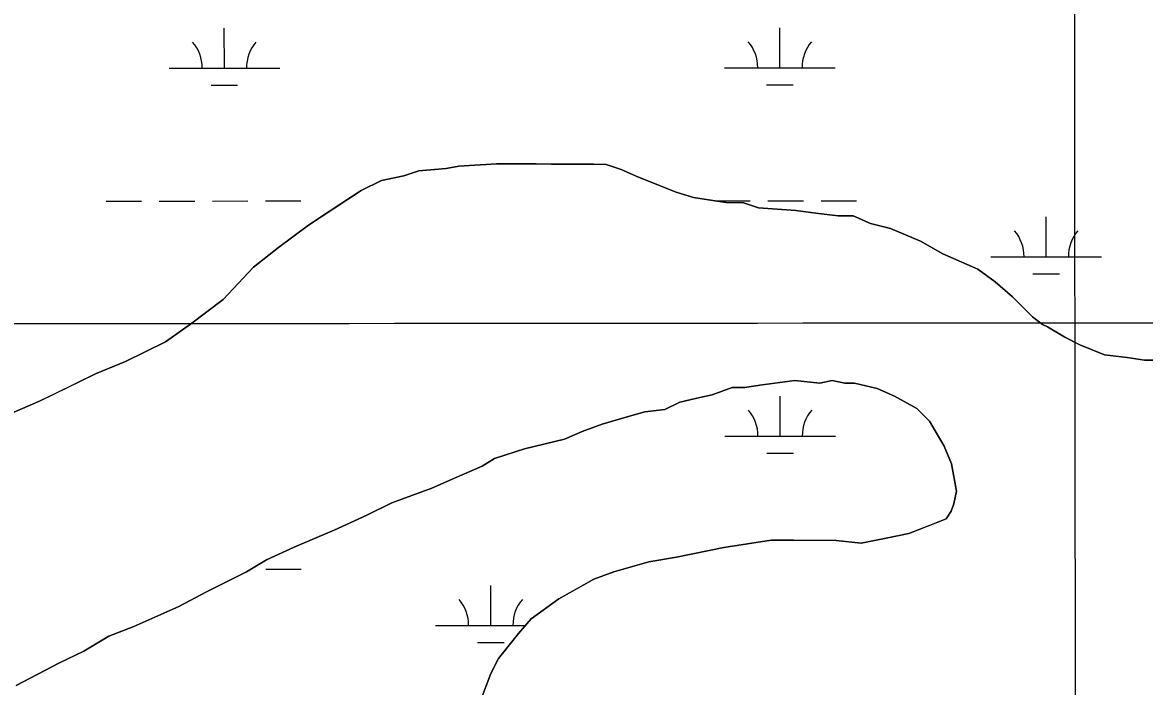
# Model space of a CAD drawing. Extents: x 3279314 to 3317160, y 734079 to 759431.
# Drawn here: x 3311356 to 3312369, y 751265 to 751864 of the extents above; entities that cross this region are included whole.
import ezdxf

# ---------------------------------------------------------------- set-up
doc = ezdxf.new("R2010")
doc.units = 0
for name, color, linetype in [('V-GRID-MAJR', 7, 'Continuous'), ('V-SITE-VEGE', 7, 'Continuous'), ('V-TOPO-SHOR', 7, 'Continuous'), ('V-WETL-SWMP', 7, 'Continuous')]:
    doc.layers.add(name, color=color, linetype=linetype)

msp = doc.modelspace()

# ---------------------------------------------------------------- linework, layer by layer
at = {"layer": 'V-GRID-MAJR'}
for points in [[(3312317.2, 739470.6), (3312312, 745531.3), (3312306.7, 751593.2), (3312301.4, 757655), (3312301.4, 757656.1)], [(3283456.1, 751579.5), (3286078.9, 751579.8), (3291324.4, 751580.9), (3296570, 751582.8), (3301815.6, 751585.5), (3307061.1, 751589), (3312306.7, 751593.2), (3314929.4, 751595.5)]]:
    msp.add_spline(points, degree=3, dxfattribs=at)
at = {"layer": 'V-SITE-VEGE'}
for p, q in [((3311700.3, 751726), (3311713.9, 751730.4)), ((3311713.9, 751730.4), (3311738.7, 751732.5)), ((3311738.7, 751732.5), (3311750, 751734.7)), ((3311750, 751734.7), (3311783.9, 751736.8)), ((3311783.9, 751736.8), (3311883.1, 751736.2)), ((3311883.1, 751736.2), (3311896.7, 751731.6)), ((3311896.7, 751731.6), (3311912.4, 751724.7)), ((3311661.9, 751712.7), (3311680, 751721.6)), ((3311680, 751721.6), (3311700.3, 751726)), ((3311912.4, 751724.7), (3311946.2, 751711)), ((3311614.3, 751681.4), (3311661.9, 751712.7)), ((3311946.2, 751711), (3311961.9, 751706.4)), ((3311961.9, 751706.4), (3311991.3, 751701.7)), ((3311991.3, 751701.7), (3312007.1, 751701.6)), ((3312007.1, 751701.6), (3312020.6, 751697)), ((3312020.6, 751697), (3312054.4, 751694.5)), ((3312054.4, 751694.5), (3312072.4, 751692.2)), ((3312072.4, 751692.2), (3312092.7, 751689.8)), ((3312092.7, 751689.8), (3312106.3, 751689.7)), ((3312106.3, 751689.7), (3312122, 751682.9)), ((3311587.1, 751661.2), (3311614.3, 751681.4)), ((3312122, 751682.9), (3312140, 751678.2)), ((3312140, 751678.2), (3312167.1, 751666.8)), ((3312167.1, 751666.8), (3312187.3, 751655.4)), ((3311564.4, 751643.3), (3311587.1, 751661.2)), ((3312187.3, 751655.4), (3312218.8, 751641.7)), ((3311537.2, 751614.1), (3311564.4, 751643.3)), ((3312218.8, 751641.7), (3312234.5, 751630.3)), ((3312234.5, 751630.3), (3312250.2, 751616.7)), ((3312250.2, 751616.7), (3312268.2, 751598.5)), ((3311507.7, 751591.8), (3311537.2, 751614.1)), ((3312268.2, 751598.5), (3312277.2, 751591.7)), ((3311485.1, 751576.1), (3311507.7, 751591.8)), ((3312277.2, 751591.7), (3312281.7, 751589.4)), ((3312281.7, 751589.4), (3312297.4, 751580.3)), ((3311448.8, 751558.3), (3311485.1, 751576.1)), ((3312297.4, 751580.3), (3312310.9, 751573.4)), ((3312310.9, 751573.4), (3312333.4, 751564.3)), ((3311421.7, 751547.1), (3311448.8, 751558.3)), ((3312333.4, 751564.3), (3312353.7, 751561.9)), ((3312353.7, 751561.9), (3312369.5, 751559.5)), ((3312369.5, 751559.5), (3312383, 751559.4)), ((3311371.9, 751522.6), (3311421.7, 751547.1)), ((3311997, 751534.7), (3311978.9, 751528)), ((3312008.3, 751534.6), (3311997, 751534.7)), ((3312021.9, 751536.8), (3312008.3, 751534.6)), ((3312053.5, 751541.1), (3312021.9, 751536.8)), ((3312076, 751538.7), (3312053.5, 751541.1)), ((3312087.3, 751540.9), (3312076, 751538.7)), ((3312098.6, 751538.6), (3312087.3, 751540.9)), ((3312107.6, 751538.5), (3312098.6, 751538.6)), ((3312127.9, 751533.9), (3312107.6, 751538.5)), ((3311967.6, 751525.8), (3311949.6, 751521.4)), ((3311978.9, 751528), (3311967.6, 751525.8)), ((3312143.6, 751527), (3312127.9, 751533.9)), ((3312163.9, 751515.6), (3312143.6, 751527)), ((3311335.7, 751507), (3311371.9, 751522.6)), ((3311936, 751514.7), (3311917.9, 751512.6)), ((3311949.6, 751521.4), (3311936, 751514.7)), ((3312175.1, 751504.3), (3312163.9, 751515.6)), ((3311902.1, 751508.2), (3311879.5, 751501.5)), ((3311917.9, 751512.6), (3311902.1, 751508.2)), ((3312188.5, 751481.6), (3312175.1, 751504.3)), ((3311861.4, 751494.9), (3311845.6, 751488.2)), ((3311879.5, 751501.5), (3311861.4, 751494.9)), ((3311845.6, 751488.2), (3311809.4, 751479.4)), ((3311809.4, 751479.4), (3311782.3, 751470.5)), ((3312195.2, 751465.8), (3312188.5, 751481.6)), ((3311771, 751463.8), (3311746.1, 751452.7)), ((3311782.3, 751470.5), (3311771, 751463.8)), ((3312199.5, 751441), (3312195.2, 751465.8)), ((3311725.7, 751443.8), (3311689.5, 751430.5)), ((3311746.1, 751452.7), (3311725.7, 751443.8)), ((3312197.2, 751429.7), (3312199.5, 751441)), ((3311689.5, 751430.5), (3311666.9, 751419.3)), ((3312190.4, 751416.2), (3312194.9, 751422.9)), ((3312194.9, 751422.9), (3312197.2, 751429.7)), ((3311666.9, 751419.3), (3311637.5, 751406)), ((3312156.4, 751402.8), (3312190.4, 751416.2)), ((3311637.5, 751406), (3311621.6, 751399.3)), ((3312136.1, 751398.5), (3312156.4, 751402.8)), ((3311621.6, 751399.3), (3311601.3, 751390.4)), ((3311989.4, 751390.3), (3312032.3, 751396.8)), ((3312032.3, 751396.8), (3312091, 751396.5)), ((3312091, 751396.5), (3312113.5, 751394.1)), ((3312113.5, 751394.1), (3312136.1, 751398.5)), ((3311601.3, 751390.4), (3311576.4, 751379.2)), ((3311946.5, 751381.5), (3311989.4, 751390.3)), ((3311576.4, 751379.2), (3311558.3, 751368.1)), ((3311890, 751368.3), (3311921.6, 751377.2)), ((3311921.6, 751377.2), (3311946.5, 751381.5)), ((3311558.3, 751368.1), (3311522.1, 751350.2)), ((3311871.9, 751361.7), (3311890, 751368.3)), ((3311840.2, 751343.8), (3311871.9, 751361.7)), ((3311522.1, 751350.2), (3311497.2, 751336.8)), ((3311815.3, 751325.9), (3311840.2, 751343.8)), ((3311497.2, 751336.8), (3311456.4, 751319)), ((3311803.9, 751312.4), (3311815.3, 751325.9)), ((3311456.4, 751319), (3311433.8, 751310.1)), ((3311785.7, 751290), (3311803.9, 751312.4)), ((3311433.8, 751310.1), (3311411.2, 751296.7)), ((3311411.2, 751296.7), (3311388.5, 751285.6)), ((3311388.5, 751285.6), (3311350.1, 751265.5)), ((3311778.9, 751276.5), (3311785.7, 751290)), ((3311769.7, 751251.7), (3311778.9, 751276.5))]:
    msp.add_line(p, q, dxfattribs=at)
at = {"layer": 'V-TOPO-SHOR'}
for points in [[(3311912.4, 751724.7), (3311896.7, 751731.6), (3311883.1, 751736.2), (3311871.9, 751736.3), (3311862.8, 751736.3), (3311840.3, 751736.4), (3311820, 751736.6), (3311783.9, 751736.8), (3311750, 751734.7), (3311738.7, 751732.5), (3311713.9, 751730.4), (3311700.3, 751726), (3311680, 751721.6), (3311661.9, 751712.7), (3311634.7, 751694.8), (3311614.3, 751681.4), (3311587.1, 751661.2), (3311564.4, 751643.3), (3311537.2, 751614.1), (3311507.7, 751591.8), (3311485.1, 751576.1), (3311448.8, 751558.3), (3311421.7, 751547.1), (3311385.5, 751529.3), (3311371.9, 751522.6), (3311335.7, 751507)], [(3312383, 751559.4), (3312369.5, 751559.5), (3312353.7, 751561.9), (3312333.4, 751564.3), (3312310.9, 751573.4), (3312297.4, 751580.3), (3312281.7, 751589.4), (3312277.2, 751591.7), (3312268.2, 751598.5), (3312257, 751609.8), (3312250.2, 751616.7), (3312234.5, 751630.3), (3312218.8, 751641.7), (3312187.3, 751655.4), (3312167.1, 751666.8), (3312140, 751678.2), (3312122, 751682.9), (3312106.3, 751689.7), (3312092.7, 751689.8), (3312072.4, 751692.2), (3312054.4, 751694.5), (3312020.6, 751697), (3312007.1, 751701.6), (3311991.3, 751701.7), (3311961.9, 751706.4), (3311946.2, 751711), (3311923.7, 751720.1), (3311912.4, 751724.7)], [(3311350.1, 751265.5), (3311388.5, 751285.6), (3311411.2, 751296.7), (3311433.8, 751310.1), (3311456.4, 751319), (3311497.2, 751336.8), (3311522.1, 751350.2), (3311558.3, 751368.1), (3311576.4, 751379.2), (3311601.3, 751390.4), (3311621.6, 751399.3), (3311637.5, 751406), (3311666.9, 751419.3), (3311689.5, 751430.5), (3311725.7, 751443.8), (3311746.1, 751452.7), (3311771, 751463.8), (3311782.3, 751470.5), (3311802.6, 751477.2), (3311809.4, 751479.4), (3311845.6, 751488.2), (3311861.4, 751494.9), (3311879.5, 751501.5), (3311902.1, 751508.2), (3311917.9, 751512.6), (3311936, 751514.7), (3311949.6, 751521.4), (3311967.6, 751525.8), (3311978.9, 751528), (3311997, 751534.7), (3312008.3, 751534.6)], [(3312008.3, 751534.6), (3312021.9, 751536.8), (3312037.7, 751538.9), (3312053.5, 751541.1), (3312076, 751538.7), (3312087.3, 751540.9), (3312098.6, 751538.6), (3312107.6, 751538.5), (3312127.9, 751533.9), (3312143.6, 751527), (3312163.9, 751515.6), (3312175.1, 751504.3), (3312188.5, 751481.6), (3312195.2, 751465.8), (3312199.5, 751441), (3312197.2, 751429.7), (3312194.9, 751422.9), (3312190.4, 751416.2), (3312179.1, 751411.7), (3312156.4, 751402.8), (3312136.1, 751398.5), (3312113.5, 751394.1), (3312091, 751396.5), (3312052.6, 751396.7), (3312032.3, 751396.8), (3311989.4, 751390.3), (3311946.5, 751381.5), (3311921.6, 751377.2), (3311890, 751368.3), (3311871.9, 751361.7), (3311856, 751352.7), (3311840.2, 751343.8), (3311815.3, 751325.9), (3311803.9, 751312.4), (3311785.7, 751290), (3311778.9, 751276.5), (3311769.7, 751251.7)]]:
    msp.add_lwpolyline(points, dxfattribs=at)
at = {"layer": 'V-WETL-SWMP'}
for p, q in [((3311538.2, 751823.2), (3311538.1, 751859.2)), ((3312040.1, 751823.5), (3312040, 751859.5)), ((3311488.2, 751823.2), (3311588.2, 751823.2)), ((3311990.1, 751823.5), (3312090.1, 751823.5)), ((3311526.2, 751807.8), (3311550.2, 751807.8)), ((3312028.1, 751808), (3312052.1, 751808.1)), ((3311700.3, 751726), (3311713.9, 751730.4)), ((3311700.3, 751726), (3311713.9, 751730.4)), ((3311713.9, 751730.4), (3311738.7, 751732.5)), ((3311713.9, 751730.4), (3311738.7, 751732.5)), ((3311738.7, 751732.5), (3311750, 751734.7)), ((3311738.7, 751732.5), (3311750, 751734.7)), ((3311750, 751734.7), (3311783.9, 751736.8)), ((3311750, 751734.7), (3311783.9, 751736.8)), ((3311783.9, 751736.8), (3311883.1, 751736.2)), ((3311783.9, 751736.8), (3311883.1, 751736.2)), ((3311883.1, 751736.2), (3311896.7, 751731.6)), ((3311883.1, 751736.2), (3311896.7, 751731.6)), ((3311896.7, 751731.6), (3311912.4, 751724.7)), ((3311896.7, 751731.6), (3311912.4, 751724.7)), ((3311661.9, 751712.7), (3311680, 751721.6)), ((3311661.9, 751712.7), (3311680, 751721.6)), ((3311680, 751721.6), (3311700.3, 751726)), ((3311680, 751721.6), (3311700.3, 751726)), ((3311912.4, 751724.7), (3311946.2, 751711)), ((3311912.4, 751724.7), (3311946.2, 751711)), ((3311614.3, 751681.4), (3311661.9, 751712.7)), ((3311614.3, 751681.4), (3311661.9, 751712.7)), ((3311946.2, 751711), (3311961.9, 751706.4)), ((3311946.2, 751711), (3311961.9, 751706.4)), ((3311431.4, 751703.1), (3311463.4, 751703.1)), ((3311479.4, 751703.1), (3311511.4, 751703.1)), ((3311527.4, 751703.1), (3311559.4, 751703.2)), ((3311575.4, 751703.2), (3311607.4, 751703.2)), ((3311961.9, 751706.4), (3311991.3, 751701.7)), ((3311961.9, 751706.4), (3311991.3, 751701.7)), ((3311981.3, 751703.4), (3312013.3, 751703.4)), ((3311991.3, 751701.7), (3312007.1, 751701.6)), ((3311991.3, 751701.7), (3312007.1, 751701.6)), ((3312007.1, 751701.6), (3312020.6, 751697)), ((3312007.1, 751701.6), (3312020.6, 751697)), ((3312020.6, 751697), (3312054.4, 751694.5)), ((3312020.6, 751697), (3312054.4, 751694.5)), ((3312029.3, 751703.4), (3312061.3, 751703.4)), ((3312077.3, 751703.4), (3312109.3, 751703.4)), ((3312054.4, 751694.5), (3312072.4, 751692.2)), ((3312054.4, 751694.5), (3312072.4, 751692.2)), ((3312072.4, 751692.2), (3312092.7, 751689.8)), ((3312072.4, 751692.2), (3312092.7, 751689.8)), ((3312092.7, 751689.8), (3312106.3, 751689.7)), ((3312092.7, 751689.8), (3312106.3, 751689.7)), ((3312106.3, 751689.7), (3312122, 751682.9)), ((3312106.3, 751689.7), (3312122, 751682.9)), ((3312280.6, 751652.8), (3312280.6, 751688.8)), ((3311587.1, 751661.2), (3311614.3, 751681.4)), ((3311587.1, 751661.2), (3311614.3, 751681.4)), ((3312122, 751682.9), (3312140, 751678.2)), ((3312122, 751682.9), (3312140, 751678.2)), ((3312140, 751678.2), (3312167.1, 751666.8)), ((3312140, 751678.2), (3312167.1, 751666.8)), ((3312167.1, 751666.8), (3312187.3, 751655.4)), ((3312167.1, 751666.8), (3312187.3, 751655.4)), ((3311564.4, 751643.3), (3311587.1, 751661.2)), ((3311564.4, 751643.3), (3311587.1, 751661.2)), ((3312187.3, 751655.4), (3312218.8, 751641.7)), ((3312187.3, 751655.4), (3312218.8, 751641.7)), ((3312230.6, 751652.8), (3312330.6, 751652.8)), ((3311537.2, 751614.1), (3311564.4, 751643.3)), ((3311537.2, 751614.1), (3311564.4, 751643.3)), ((3312218.8, 751641.7), (3312234.5, 751630.3)), ((3312218.8, 751641.7), (3312234.5, 751630.3)), ((3312268.6, 751637.4), (3312292.6, 751637.4)), ((3312234.5, 751630.3), (3312250.2, 751616.7)), ((3312234.5, 751630.3), (3312250.2, 751616.7)), ((3312250.2, 751616.7), (3312268.2, 751598.5)), ((3312250.2, 751616.7), (3312268.2, 751598.5)), ((3311507.7, 751591.8), (3311537.2, 751614.1)), ((3311507.7, 751591.8), (3311537.2, 751614.1)), ((3312268.2, 751598.5), (3312277.2, 751591.7)), ((3312268.2, 751598.5), (3312277.2, 751591.7)), ((3311485.1, 751576.1), (3311507.7, 751591.8)), ((3311485.1, 751576.1), (3311507.7, 751591.8)), ((3312277.2, 751591.7), (3312281.7, 751589.4)), ((3312277.2, 751591.7), (3312281.7, 751589.4)), ((3312281.7, 751589.4), (3312297.4, 751580.3)), ((3312281.7, 751589.4), (3312297.4, 751580.3)), ((3311448.8, 751558.3), (3311485.1, 751576.1)), ((3311448.8, 751558.3), (3311485.1, 751576.1)), ((3312297.4, 751580.3), (3312310.9, 751573.4)), ((3312297.4, 751580.3), (3312310.9, 751573.4)), ((3312310.9, 751573.4), (3312333.4, 751564.3)), ((3312310.9, 751573.4), (3312333.4, 751564.3)), ((3311421.7, 751547.1), (3311448.8, 751558.3)), ((3311421.7, 751547.1), (3311448.8, 751558.3)), ((3312333.4, 751564.3), (3312353.7, 751561.9)), ((3312333.4, 751564.3), (3312353.7, 751561.9)), ((3312353.7, 751561.9), (3312369.5, 751559.5)), ((3312353.7, 751561.9), (3312369.5, 751559.5)), ((3311371.9, 751522.6), (3311421.7, 751547.1)), ((3311371.9, 751522.6), (3311421.7, 751547.1)), ((3311997, 751534.7), (3311978.9, 751528)), ((3311997, 751534.7), (3311978.9, 751528)), ((3312008.3, 751534.6), (3311997, 751534.7)), ((3312008.3, 751534.6), (3311997, 751534.7)), ((3312021.9, 751536.8), (3312008.3, 751534.6)), ((3312021.9, 751536.8), (3312008.3, 751534.6)), ((3312053.5, 751541.1), (3312021.9, 751536.8)), ((3312053.5, 751541.1), (3312021.9, 751536.8)), ((3312076, 751538.7), (3312053.5, 751541.1)), ((3312076, 751538.7), (3312053.5, 751541.1)), ((3312087.3, 751540.9), (3312076, 751538.7)), ((3312087.3, 751540.9), (3312076, 751538.7)), ((3312098.6, 751538.6), (3312087.3, 751540.9)), ((3312098.6, 751538.6), (3312087.3, 751540.9)), ((3312107.6, 751538.5), (3312098.6, 751538.6)), ((3312107.6, 751538.5), (3312098.6, 751538.6)), ((3312127.9, 751533.9), (3312107.6, 751538.5)), ((3312127.9, 751533.9), (3312107.6, 751538.5)), ((3311967.6, 751525.8), (3311949.6, 751521.4)), ((3311967.6, 751525.8), (3311949.6, 751521.4)), ((3311978.9, 751528), (3311967.6, 751525.8)), ((3311978.9, 751528), (3311967.6, 751525.8)), ((3312040.2, 751490.8), (3312040.2, 751526.8)), ((3312143.6, 751527), (3312127.9, 751533.9)), ((3312143.6, 751527), (3312127.9, 751533.9)), ((3312163.9, 751515.6), (3312143.6, 751527)), ((3312163.9, 751515.6), (3312143.6, 751527)), ((3311335.7, 751507), (3311371.9, 751522.6)), ((3311335.7, 751507), (3311371.9, 751522.6)), ((3311936, 751514.7), (3311917.9, 751512.6)), ((3311936, 751514.7), (3311917.9, 751512.6)), ((3311949.6, 751521.4), (3311936, 751514.7)), ((3311949.6, 751521.4), (3311936, 751514.7)), ((3312175.1, 751504.3), (3312163.9, 751515.6)), ((3312175.1, 751504.3), (3312163.9, 751515.6)), ((3311902.1, 751508.2), (3311879.5, 751501.5)), ((3311902.1, 751508.2), (3311879.5, 751501.5)), ((3311917.9, 751512.6), (3311902.1, 751508.2)), ((3311917.9, 751512.6), (3311902.1, 751508.2)), ((3312188.5, 751481.6), (3312175.1, 751504.3)), ((3312188.5, 751481.6), (3312175.1, 751504.3)), ((3311861.4, 751494.9), (3311845.6, 751488.2)), ((3311861.4, 751494.9), (3311845.6, 751488.2)), ((3311879.5, 751501.5), (3311861.4, 751494.9)), ((3311879.5, 751501.5), (3311861.4, 751494.9)), ((3311845.6, 751488.2), (3311809.4, 751479.4)), ((3311845.6, 751488.2), (3311809.4, 751479.4)), ((3311990.2, 751490.8), (3312090.2, 751490.8)), ((3311809.4, 751479.4), (3311782.3, 751470.5)), ((3311809.4, 751479.4), (3311782.3, 751470.5)), ((3312028.2, 751475.4), (3312052.2, 751475.4)), ((3312195.2, 751465.8), (3312188.5, 751481.6)), ((3312195.2, 751465.8), (3312188.5, 751481.6)), ((3311771, 751463.8), (3311746.1, 751452.7)), ((3311771, 751463.8), (3311746.1, 751452.7)), ((3311782.3, 751470.5), (3311771, 751463.8)), ((3311782.3, 751470.5), (3311771, 751463.8)), ((3312199.5, 751441), (3312195.2, 751465.8)), ((3312199.5, 751441), (3312195.2, 751465.8)), ((3311725.7, 751443.8), (3311689.5, 751430.5)), ((3311725.7, 751443.8), (3311689.5, 751430.5)), ((3311746.1, 751452.7), (3311725.7, 751443.8)), ((3311746.1, 751452.7), (3311725.7, 751443.8)), ((3312197.2, 751429.7), (3312199.5, 751441)), ((3312197.2, 751429.7), (3312199.5, 751441)), ((3311689.5, 751430.5), (3311666.9, 751419.3)), ((3311689.5, 751430.5), (3311666.9, 751419.3)), ((3312190.4, 751416.2), (3312194.9, 751422.9)), ((3312190.4, 751416.2), (3312194.9, 751422.9)), ((3312194.9, 751422.9), (3312197.2, 751429.7)), ((3312194.9, 751422.9), (3312197.2, 751429.7)), ((3311666.9, 751419.3), (3311637.5, 751406)), ((3311666.9, 751419.3), (3311637.5, 751406)), ((3312156.4, 751402.8), (3312190.4, 751416.2)), ((3312156.4, 751402.8), (3312190.4, 751416.2)), ((3311637.5, 751406), (3311621.6, 751399.3)), ((3311637.5, 751406), (3311621.6, 751399.3)), ((3312136.1, 751398.5), (3312156.4, 751402.8)), ((3312136.1, 751398.5), (3312156.4, 751402.8)), ((3311621.6, 751399.3), (3311601.3, 751390.4)), ((3311621.6, 751399.3), (3311601.3, 751390.4)), ((3311989.4, 751390.3), (3312032.3, 751396.8)), ((3311989.4, 751390.3), (3312032.3, 751396.8)), ((3312032.3, 751396.8), (3312091, 751396.5)), ((3312032.3, 751396.8), (3312091, 751396.5)), ((3312091, 751396.5), (3312113.5, 751394.1)), ((3312091, 751396.5), (3312113.5, 751394.1)), ((3312113.5, 751394.1), (3312136.1, 751398.5)), ((3312113.5, 751394.1), (3312136.1, 751398.5)), ((3311601.3, 751390.4), (3311576.4, 751379.2)), ((3311601.3, 751390.4), (3311576.4, 751379.2)), ((3311946.5, 751381.5), (3311989.4, 751390.3)), ((3311946.5, 751381.5), (3311989.4, 751390.3)), ((3311576.4, 751379.2), (3311558.3, 751368.1)), ((3311576.4, 751379.2), (3311558.3, 751368.1)), ((3311890, 751368.3), (3311921.6, 751377.2)), ((3311890, 751368.3), (3311921.6, 751377.2)), ((3311921.6, 751377.2), (3311946.5, 751381.5)), ((3311921.6, 751377.2), (3311946.5, 751381.5)), ((3311558.3, 751368.1), (3311522.1, 751350.2)), ((3311558.3, 751368.1), (3311522.1, 751350.2)), ((3311575.5, 751370.5), (3311607.5, 751370.5)), ((3311871.9, 751361.7), (3311890, 751368.3)), ((3311871.9, 751361.7), (3311890, 751368.3)), ((3311778.9, 751319.9), (3311778.9, 751355.9)), ((3311840.2, 751343.8), (3311871.9, 751361.7)), ((3311840.2, 751343.8), (3311871.9, 751361.7)), ((3311522.1, 751350.2), (3311497.2, 751336.8)), ((3311522.1, 751350.2), (3311497.2, 751336.8)), ((3311815.3, 751325.9), (3311840.2, 751343.8)), ((3311815.3, 751325.9), (3311840.2, 751343.8)), ((3311497.2, 751336.8), (3311456.4, 751319)), ((3311497.2, 751336.8), (3311456.4, 751319)), ((3311803.9, 751312.4), (3311815.3, 751325.9)), ((3311803.9, 751312.4), (3311815.3, 751325.9)), ((3311456.4, 751319), (3311433.8, 751310.1)), ((3311456.4, 751319), (3311433.8, 751310.1)), ((3311728.9, 751319.8), (3311810.2, 751319.9)), ((3311785.7, 751290), (3311803.9, 751312.4)), ((3311785.7, 751290), (3311803.9, 751312.4)), ((3311433.8, 751310.1), (3311411.2, 751296.7)), ((3311433.8, 751310.1), (3311411.2, 751296.7)), ((3311766.9, 751304.4), (3311790.9, 751304.4)), ((3311411.2, 751296.7), (3311388.5, 751285.6)), ((3311411.2, 751296.7), (3311388.5, 751285.6)), ((3311388.5, 751285.6), (3311350.1, 751265.5)), ((3311388.5, 751285.6), (3311350.1, 751265.5)), ((3311778.9, 751276.5), (3311785.7, 751290)), ((3311778.9, 751276.5), (3311785.7, 751290)), ((3311769.7, 751251.7), (3311778.9, 751276.5)), ((3311769.7, 751251.7), (3311778.9, 751276.5))]:
    msp.add_line(p, q, dxfattribs=at)
for centre, start, end in [((3311482.9, 751823.7), 359.2573, 40.801), ((3311593.4, 751823.7), 139.2573, 180.801), ((3311984.8, 751823.9), 359.2573, 40.801), ((3312095.3, 751824), 139.2573, 180.801), ((3312225.4, 751653.2), 359.2573, 40.801), ((3312335.9, 751653.3), 139.2573, 180.801), ((3311985, 751491.3), 359.2573, 40.801), ((3312095.5, 751491.3), 139.2573, 180.801), ((3311723.6, 751320.3), 359.2573, 40.801), ((3311834.1, 751320.4), 139.2573, 180.801)]:
    msp.add_arc(centre, 35.2, start, end, dxfattribs=at)

doc.saveas('drawing.dxf')
